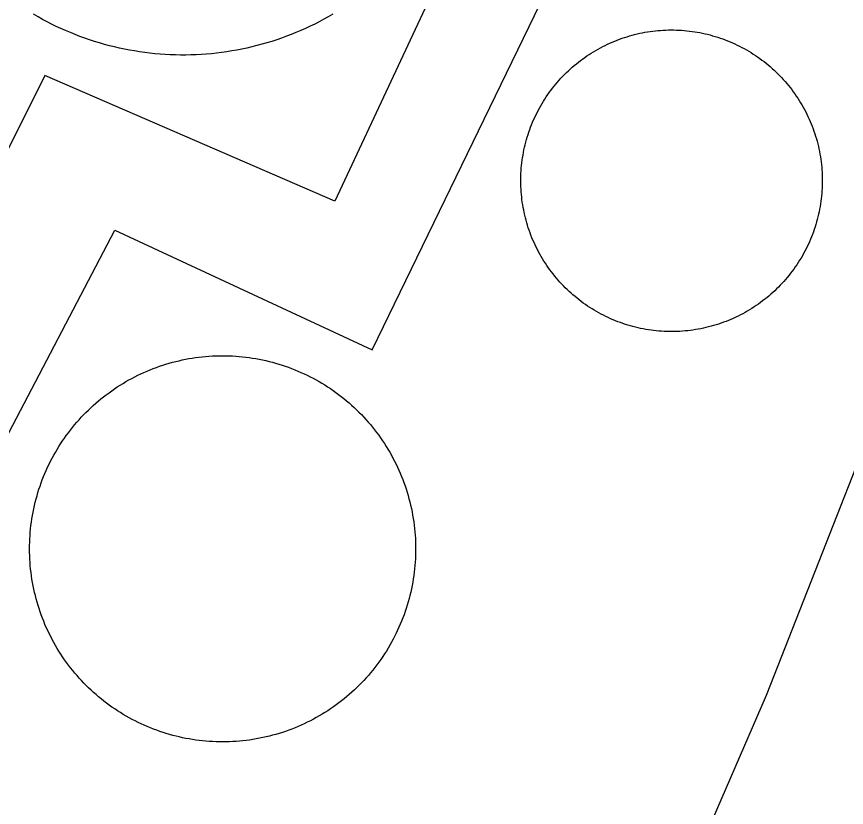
# Model space of a CAD drawing. Extents: x 3683613 to 3738215, y 469626 to 495384.
# Drawn here: x 3700835.3 to 3700905.3, y 479231.2 to 479297.9 of the extents above; entities that cross this region are included whole.
import ezdxf

# ---------------------------------------------------------------- set-up
doc = ezdxf.new("R2010")
doc.units = 0
for name, color, linetype in [('V-DOMW-TANK', 7, 'Continuous'), ('V-ROAD-CNTR', 7, 'Continuous'), ('V-UTIL-LINE', 7, 'Continuous')]:
    doc.layers.add(name, color=color, linetype=linetype)

msp = doc.modelspace()

# ---------------------------------------------------------------- linework, layer by layer
at = {"layer": 'V-DOMW-TANK'}
for points in [[(3700861.984, 479298.131), (3700861.605, 479297.914), (3700861.226, 479297.705), (3700860.843, 479297.5), (3700860.456, 479297.303), (3700860.065, 479297.115), (3700859.672, 479296.929), (3700859.277, 479296.753), (3700858.877, 479296.583), (3700858.474, 479296.421), (3700858.068, 479296.265), (3700857.661, 479296.116), (3700857.251, 479295.974), (3700856.838, 479295.839), (3700856.424, 479295.714), (3700856.006, 479295.591), (3700855.586, 479295.481), (3700855.166, 479295.376), (3700854.742, 479295.278), (3700854.316, 479295.188), (3700853.893, 479295.104), (3700853.464, 479295.028), (3700853.034, 479294.961), (3700852.606, 479294.899), (3700852.174, 479294.846), (3700851.744, 479294.801), (3700851.312, 479294.764), (3700850.878, 479294.733), (3700850.446, 479294.711), (3700850.012, 479294.694), (3700849.575, 479294.688), (3700849.143, 479294.686), (3700848.709, 479294.694), (3700848.275, 479294.709), (3700847.841, 479294.731), (3700847.409, 479294.762), (3700846.976, 479294.801), (3700846.544, 479294.846), (3700846.114, 479294.897), (3700845.684, 479294.959), (3700845.256, 479295.028), (3700844.828, 479295.102), (3700844.402, 479295.184), (3700843.976, 479295.274), (3700843.554, 479295.372), (3700843.132, 479295.477), (3700842.712, 479295.589), (3700842.297, 479295.708), (3700841.881, 479295.835), (3700841.467, 479295.968), (3700841.058, 479296.109), (3700840.65, 479296.259), (3700840.245, 479296.413), (3700839.841, 479296.578), (3700839.442, 479296.746), (3700839.047, 479296.923), (3700838.651, 479297.105), (3700838.262, 479297.295), (3700837.875, 479297.492), (3700837.492, 479297.697), (3700837.113, 479297.906), (3700836.736, 479298.123)], [(3700880.94, 479292.399), (3700881.088, 479292.566), (3700881.237, 479292.732), (3700881.389, 479292.892), (3700881.543, 479293.05), (3700881.702, 479293.205), (3700881.862, 479293.359), (3700882.026, 479293.511), (3700882.192, 479293.658), (3700882.36, 479293.801), (3700882.532, 479293.945), (3700882.704, 479294.082), (3700882.88, 479294.219), (3700883.058, 479294.35), (3700883.238, 479294.481), (3700883.421, 479294.606), (3700883.605, 479294.727), (3700883.793, 479294.85), (3700883.982, 479294.969), (3700884.172, 479295.079), (3700884.365, 479295.19), (3700884.559, 479295.296), (3700884.756, 479295.399), (3700884.955, 479295.499), (3700885.155, 479295.595), (3700885.356, 479295.688), (3700885.561, 479295.776), (3700885.766, 479295.86), (3700885.97, 479295.944), (3700886.179, 479296.023), (3700886.388, 479296.097), (3700886.599, 479296.169), (3700886.81, 479296.236), (3700887.023, 479296.3), (3700887.236, 479296.359), (3700887.451, 479296.415), (3700887.666, 479296.468), (3700887.883, 479296.519), (3700888.1, 479296.562), (3700888.319, 479296.603), (3700888.539, 479296.64), (3700888.758, 479296.673), (3700888.977, 479296.703), (3700889.198, 479296.73), (3700889.419, 479296.751), (3700889.64, 479296.769), (3700889.862, 479296.783), (3700890.083, 479296.794), (3700890.304, 479296.8), (3700890.527, 479296.802), (3700890.748, 479296.802), (3700890.972, 479296.796), (3700891.193, 479296.787), (3700891.414, 479296.775), (3700891.635, 479296.755), (3700891.856, 479296.736), (3700892.077, 479296.712), (3700892.297, 479296.685), (3700892.52, 479296.652), (3700892.737, 479296.615), (3700892.954, 479296.578)], [(3700892.954, 479296.578), (3700893.171, 479296.533), (3700893.388, 479296.486), (3700893.605, 479296.435), (3700893.82, 479296.38), (3700894.033, 479296.32), (3700894.246, 479296.259), (3700894.459, 479296.191), (3700894.67, 479296.122), (3700894.879, 479296.048), (3700895.088, 479295.972), (3700895.295, 479295.892), (3700895.502, 479295.806), (3700895.702, 479295.718), (3700895.905, 479295.628), (3700896.106, 479295.532), (3700896.305, 479295.434), (3700896.503, 479295.331), (3700896.698, 479295.227), (3700896.892, 479295.118), (3700897.083, 479295.006), (3700897.273, 479294.891), (3700897.46, 479294.772), (3700897.646, 479294.649), (3700897.828, 479294.524), (3700898.011, 479294.395), (3700898.189, 479294.264), (3700898.365, 479294.129), (3700898.539, 479293.992), (3700898.711, 479293.853), (3700898.881, 479293.707), (3700899.047, 479293.562), (3700899.211, 479293.412), (3700899.372, 479293.259), (3700899.532, 479293.105), (3700899.688, 479292.947), (3700899.841, 479292.786), (3700899.991, 479292.624), (3700900.138, 479292.458), (3700900.284, 479292.288), (3700900.425, 479292.118), (3700900.564, 479291.944), (3700900.7, 479291.77), (3700900.833, 479291.592), (3700900.962, 479291.411), (3700901.089, 479291.227), (3700901.212, 479291.043), (3700901.33, 479290.856), (3700901.447, 479290.668), (3700901.562, 479290.475), (3700901.67, 479290.283), (3700901.777, 479290.088), (3700901.883, 479289.892), (3700901.98, 479289.693), (3700902.076, 479289.494), (3700902.17, 479289.292), (3700902.258, 479289.089), (3700902.344, 479288.882), (3700902.426, 479288.677), (3700902.504, 479288.47), (3700902.58, 479288.262), (3700902.649, 479288.051), (3700902.719, 479287.842), (3700902.78, 479287.627), (3700902.842, 479287.412), (3700902.897, 479287.199), (3700902.95, 479286.982), (3700902.999, 479286.764), (3700903.042, 479286.547), (3700903.085, 479286.33), (3700903.122, 479286.109), (3700903.155, 479285.892), (3700903.186, 479285.671), (3700903.21, 479285.452), (3700903.233, 479285.231), (3700903.251, 479285.009), (3700903.266, 479284.788), (3700903.276, 479284.565), (3700903.282, 479284.344), (3700903.282, 479284.123), (3700903.282, 479283.899), (3700903.278, 479283.678), (3700903.27, 479283.455), (3700903.255, 479283.234), (3700903.239, 479283.013), (3700903.219, 479282.791), (3700903.196, 479282.572), (3700903.163, 479282.351), (3700903.133, 479282.132), (3700903.098, 479281.913), (3700903.059, 479281.694), (3700903.014, 479281.477), (3700902.967, 479281.259), (3700902.915, 479281.044), (3700902.86, 479280.829), (3700902.803, 479280.614), (3700902.739, 479280.401), (3700902.674, 479280.19), (3700902.604, 479279.979), (3700902.53, 479279.769), (3700902.453, 479279.562)], [(3700884.047, 479273.162), (3700883.857, 479273.276), (3700883.67, 479273.395), (3700883.484, 479273.518), (3700883.302, 479273.643), (3700883.12, 479273.77), (3700882.941, 479273.903), (3700882.765, 479274.036), (3700882.591, 479274.175), (3700882.419, 479274.315), (3700882.249, 479274.458), (3700882.083, 479274.605), (3700881.919, 479274.755), (3700881.758, 479274.907), (3700881.598, 479275.062), (3700881.442, 479275.22), (3700881.289, 479275.382), (3700881.139, 479275.543), (3700880.992, 479275.709), (3700880.846, 479275.879), (3700880.705, 479276.049), (3700880.566, 479276.223), (3700880.431, 479276.397), (3700880.297, 479276.576), (3700880.168, 479276.756), (3700880.041, 479276.94), (3700879.919, 479277.125), (3700879.8, 479277.311), (3700879.683, 479277.499), (3700879.568, 479277.69), (3700879.46, 479277.884), (3700879.353, 479278.079), (3700879.247, 479278.276), (3700879.151, 479278.474), (3700879.054, 479278.673), (3700878.962, 479278.876), (3700878.872, 479279.078), (3700878.786, 479279.283), (3700878.704, 479279.492), (3700878.626, 479279.697), (3700878.55, 479279.906), (3700878.481, 479280.115), (3700878.415, 479280.328), (3700878.35, 479280.541), (3700878.288, 479280.754), (3700878.233, 479280.969), (3700878.18, 479281.186), (3700878.133, 479281.401), (3700878.088, 479281.62), (3700878.047, 479281.837), (3700878.008, 479282.056), (3700877.975, 479282.275), (3700877.946, 479282.494), (3700877.92, 479282.716), (3700877.897, 479282.937), (3700877.879, 479283.16), (3700877.866, 479283.379), (3700877.854, 479283.6), (3700877.848, 479283.824), (3700877.848, 479284.045), (3700877.848, 479284.268), (3700877.852, 479284.489), (3700877.862, 479284.71), (3700877.875, 479284.932), (3700877.891, 479285.155), (3700877.911, 479285.374), (3700877.938, 479285.595), (3700877.965, 479285.816), (3700877.997, 479286.035), (3700878.032, 479286.255), (3700878.073, 479286.474), (3700878.116, 479286.691), (3700878.163, 479286.908), (3700878.215, 479287.123), (3700878.27, 479287.338), (3700878.327, 479287.553), (3700878.391, 479287.766), (3700878.456, 479287.977), (3700878.526, 479288.188), (3700878.6, 479288.397), (3700878.677, 479288.606), (3700878.757, 479288.812), (3700878.841, 479289.017), (3700878.929, 479289.222), (3700879.021, 479289.425), (3700879.116, 479289.626), (3700879.214, 479289.824), (3700879.316, 479290.021), (3700879.423, 479290.215), (3700879.531, 479290.41), (3700879.642, 479290.602), (3700879.759, 479290.791), (3700879.878, 479290.979), (3700879.998, 479291.164), (3700880.123, 479291.348), (3700880.252, 479291.528), (3700880.383, 479291.708), (3700880.519, 479291.884), (3700880.656, 479292.059), (3700880.797, 479292.231), (3700880.94, 479292.399)], [(3700902.453, 479279.562), (3700902.373, 479279.355), (3700902.289, 479279.15), (3700902.201, 479278.945), (3700902.109, 479278.742), (3700902.014, 479278.542), (3700901.916, 479278.343), (3700901.814, 479278.146), (3700901.709, 479277.95), (3700901.599, 479277.757), (3700901.488, 479277.565), (3700901.371, 479277.376), (3700901.253, 479277.188), (3700901.132, 479277.004), (3700901.007, 479276.819), (3700900.878, 479276.639), (3700900.747, 479276.459), (3700900.611, 479276.283), (3700900.474, 479276.109), (3700900.333, 479275.937), (3700900.19, 479275.769), (3700900.042, 479275.601), (3700899.893, 479275.437), (3700899.741, 479275.275), (3700899.587, 479275.117), (3700899.428, 479274.96), (3700899.268, 479274.806), (3700899.104, 479274.657), (3700898.938, 479274.511), (3700898.77, 479274.364), (3700898.6, 479274.223), (3700898.426, 479274.085), (3700898.25, 479273.948), (3700898.072, 479273.817), (3700897.892, 479273.686), (3700897.709, 479273.561), (3700897.525, 479273.438), (3700897.339, 479273.315), (3700897.148, 479273.201), (3700896.958, 479273.088), (3700896.765, 479272.977), (3700896.571, 479272.869), (3700896.374, 479272.768), (3700896.176, 479272.668), (3700895.975, 479272.57), (3700895.774, 479272.48), (3700895.569, 479272.39), (3700895.365, 479272.306), (3700895.16, 479272.224), (3700894.951, 479272.144), (3700894.742, 479272.07), (3700894.533, 479271.998), (3700894.32, 479271.931), (3700894.107, 479271.867), (3700893.894, 479271.808), (3700893.679, 479271.751), (3700893.464, 479271.699), (3700893.247, 479271.65), (3700893.03, 479271.605), (3700892.811, 479271.564), (3700892.594, 479271.529), (3700892.372, 479271.493), (3700892.153, 479271.464), (3700891.932, 479271.437), (3700891.715, 479271.417), (3700891.49, 479271.398), (3700891.269, 479271.384), (3700891.047, 479271.374), (3700890.826, 479271.368), (3700890.603, 479271.364), (3700890.382, 479271.366), (3700890.161, 479271.372), (3700889.937, 479271.38), (3700889.714, 479271.392), (3700889.495, 479271.411), (3700889.274, 479271.429), (3700889.053, 479271.454), (3700888.833, 479271.482), (3700888.614, 479271.515), (3700888.395, 479271.55), (3700888.176, 479271.591), (3700887.959, 479271.634), (3700887.742, 479271.681), (3700887.525, 479271.732), (3700887.31, 479271.787), (3700887.097, 479271.847), (3700886.884, 479271.908), (3700886.671, 479271.974), (3700886.46, 479272.045), (3700886.251, 479272.119), (3700886.042, 479272.195), (3700885.835, 479272.277), (3700885.628, 479272.361), (3700885.428, 479272.449), (3700885.225, 479272.539), (3700885.024, 479272.635), (3700884.823, 479272.734), (3700884.627, 479272.836), (3700884.432, 479272.94), (3700884.24, 479273.047), (3700884.047, 479273.162)], [(3700842.651, 479265.869), (3700842.876, 479266.043), (3700843.104, 479266.211), (3700843.335, 479266.377), (3700843.569, 479266.538), (3700843.806, 479266.694), (3700844.046, 479266.848), (3700844.287, 479266.997), (3700844.533, 479267.141), (3700844.781, 479267.282), (3700845.031, 479267.417), (3700845.281, 479267.548), (3700845.537, 479267.675), (3700845.793, 479267.798), (3700846.051, 479267.917), (3700846.311, 479268.029), (3700846.575, 479268.138), (3700846.839, 479268.242), (3700847.105, 479268.343), (3700847.372, 479268.437), (3700847.642, 479268.527), (3700847.912, 479268.613), (3700848.185, 479268.697), (3700848.459, 479268.771), (3700848.734, 479268.842), (3700849.012, 479268.908), (3700849.289, 479268.969), (3700849.567, 479269.027), (3700849.844, 479269.08), (3700850.126, 479269.127), (3700850.407, 479269.168), (3700850.689, 479269.205), (3700850.972, 479269.238), (3700851.255, 479269.266), (3700851.537, 479269.289), (3700851.822, 479269.305), (3700852.105, 479269.318), (3700852.389, 479269.326), (3700852.674, 479269.328), (3700852.959, 479269.326), (3700853.243, 479269.32), (3700853.526, 479269.307), (3700853.813, 479269.289), (3700854.093, 479269.268), (3700854.376, 479269.242), (3700854.658, 479269.209), (3700854.941, 479269.17), (3700855.222, 479269.129), (3700855.502, 479269.084), (3700855.781, 479269.033), (3700856.059, 479268.976), (3700856.338, 479268.914), (3700856.616, 479268.849), (3700856.889, 479268.777), (3700857.163, 479268.701), (3700857.436, 479268.621), (3700857.708, 479268.535), (3700857.976, 479268.445), (3700858.245, 479268.351), (3700858.511, 479268.251), (3700858.775, 479268.148)], [(3700858.775, 479268.148), (3700859.037, 479268.038), (3700859.297, 479267.925), (3700859.557, 479267.808), (3700859.813, 479267.685), (3700860.069, 479267.558), (3700860.321, 479267.429), (3700860.571, 479267.292), (3700860.821, 479267.153), (3700861.063, 479267.009), (3700861.306, 479266.86), (3700861.546, 479266.708), (3700861.783, 479266.551), (3700862.017, 479266.391), (3700862.248, 479266.225), (3700862.478, 479266.057), (3700862.703, 479265.883), (3700862.926, 479265.707), (3700863.143, 479265.527), (3700863.36, 479265.342), (3700863.573, 479265.154), (3700863.784, 479264.961), (3700863.989, 479264.767), (3700864.194, 479264.568), (3700864.393, 479264.365), (3700864.589, 479264.159), (3700864.78, 479263.95), (3700864.968, 479263.737), (3700865.154, 479263.522), (3700865.335, 479263.303), (3700865.511, 479263.079), (3700865.685, 479262.854), (3700865.855, 479262.625), (3700866.019, 479262.395), (3700866.181, 479262.16), (3700866.338, 479261.924), (3700866.49, 479261.685), (3700866.639, 479261.441), (3700866.785, 479261.197), (3700866.924, 479260.949), (3700867.059, 479260.7), (3700867.19, 479260.448), (3700867.317, 479260.194), (3700867.438, 479259.938), (3700867.557, 479259.678), (3700867.671, 479259.418), (3700867.782, 479259.155), (3700867.889, 479258.891), (3700867.985, 479258.625), (3700868.081, 479258.357), (3700868.171, 479258.088), (3700868.257, 479257.816), (3700868.337, 479257.544), (3700868.413, 479257.271), (3700868.485, 479256.995), (3700868.552, 479256.718), (3700868.614, 479256.442), (3700868.671, 479256.163), (3700868.72, 479255.883), (3700868.769, 479255.602), (3700868.812, 479255.322), (3700868.849, 479255.041), (3700868.882, 479254.758), (3700868.908, 479254.476), (3700868.929, 479254.191), (3700868.949, 479253.908), (3700868.962, 479253.624), (3700868.97, 479253.339), (3700868.972, 479253.056), (3700868.97, 479252.77), (3700868.962, 479252.487), (3700868.949, 479252.202), (3700868.933, 479251.92), (3700868.911, 479251.639), (3700868.884, 479251.353), (3700868.851, 479251.07), (3700868.814, 479250.789), (3700868.773, 479250.509), (3700868.726, 479250.228), (3700868.675, 479249.948), (3700868.618, 479249.671), (3700868.556, 479249.393), (3700868.491, 479249.116), (3700868.419, 479248.84), (3700868.343, 479248.567), (3700868.263, 479248.295), (3700868.179, 479248.022), (3700868.089, 479247.752), (3700867.993, 479247.486), (3700867.895, 479247.22), (3700867.79, 479246.953), (3700867.682, 479246.691), (3700867.569, 479246.431), (3700867.45, 479246.173), (3700867.329, 479245.915), (3700867.202, 479245.661), (3700867.071, 479245.409), (3700866.936, 479245.159), (3700866.797, 479244.912), (3700866.652, 479244.666), (3700866.504, 479244.424)], [(3700841.799, 479240.93), (3700841.588, 479241.125), (3700841.383, 479241.321), (3700841.181, 479241.52), (3700840.98, 479241.721), (3700840.785, 479241.928), (3700840.593, 479242.137), (3700840.404, 479242.349), (3700840.218, 479242.567), (3700840.038, 479242.786), (3700839.862, 479243.007), (3700839.688, 479243.232), (3700839.518, 479243.462), (3700839.354, 479243.693), (3700839.192, 479243.926), (3700839.034, 479244.164), (3700838.883, 479244.404), (3700838.733, 479244.645), (3700838.59, 479244.889), (3700838.449, 479245.135), (3700838.313, 479245.387), (3700838.182, 479245.639), (3700838.055, 479245.893), (3700837.932, 479246.153), (3700837.814, 479246.409), (3700837.701, 479246.669), (3700837.592, 479246.931), (3700837.488, 479247.193), (3700837.388, 479247.461), (3700837.289, 479247.73), (3700837.199, 479247.998), (3700837.115, 479248.27), (3700837.035, 479248.543), (3700836.96, 479248.817), (3700836.888, 479249.092), (3700836.82, 479249.368), (3700836.759, 479249.644), (3700836.702, 479249.923), (3700836.65, 479250.204), (3700836.603, 479250.484), (3700836.56, 479250.765), (3700836.523, 479251.047), (3700836.491, 479251.328), (3700836.464, 479251.613), (3700836.442, 479251.895), (3700836.423, 479252.178), (3700836.411, 479252.463), (3700836.405, 479252.747), (3700836.401, 479253.032), (3700836.403, 479253.314), (3700836.411, 479253.599), (3700836.423, 479253.884), (3700836.439, 479254.166), (3700836.462, 479254.451), (3700836.489, 479254.734), (3700836.521, 479255.016), (3700836.558, 479255.297), (3700836.599, 479255.58), (3700836.646, 479255.86), (3700836.698, 479256.139), (3700836.753, 479256.417), (3700836.816, 479256.696), (3700836.882, 479256.97), (3700836.954, 479257.247), (3700837.029, 479257.521), (3700837.109, 479257.793), (3700837.195, 479258.064), (3700837.283, 479258.334), (3700837.382, 479258.602), (3700837.478, 479258.869), (3700837.582, 479259.133), (3700837.691, 479259.395), (3700837.803, 479259.655), (3700837.922, 479259.915), (3700838.043, 479260.171), (3700838.17, 479260.425), (3700838.301, 479260.677), (3700838.436, 479260.927), (3700838.578, 479261.175), (3700838.721, 479261.42), (3700838.868, 479261.662), (3700839.022, 479261.902), (3700839.178, 479262.139), (3700839.339, 479262.375), (3700839.503, 479262.606), (3700839.673, 479262.834), (3700839.845, 479263.061), (3700840.023, 479263.282), (3700840.204, 479263.501), (3700840.388, 479263.718), (3700840.576, 479263.931), (3700840.767, 479264.14), (3700840.963, 479264.347), (3700841.162, 479264.552), (3700841.365, 479264.748), (3700841.57, 479264.945), (3700841.781, 479265.138), (3700841.994, 479265.324), (3700842.209, 479265.51), (3700842.428, 479265.693), (3700842.651, 479265.869)], [(3700866.504, 479244.424), (3700866.351, 479244.185), (3700866.195, 479243.947), (3700866.033, 479243.713), (3700865.869, 479243.482), (3700865.699, 479243.253), (3700865.527, 479243.027), (3700865.353, 479242.804), (3700865.169, 479242.585), (3700864.984, 479242.368), (3700864.796, 479242.153), (3700864.608, 479241.944), (3700864.409, 479241.739), (3700864.21, 479241.536), (3700864.008, 479241.338), (3700863.803, 479241.139), (3700863.594, 479240.949), (3700863.379, 479240.76), (3700863.164, 479240.576), (3700862.945, 479240.394), (3700862.721, 479240.218), (3700862.496, 479240.045), (3700862.269, 479239.876), (3700862.037, 479239.708), (3700861.802, 479239.55), (3700861.566, 479239.392), (3700861.325, 479239.239), (3700861.085, 479239.091), (3700860.839, 479238.946), (3700860.592, 479238.806), (3700860.344, 479238.669), (3700860.09, 479238.538), (3700859.834, 479238.411), (3700859.58, 479238.288), (3700859.322, 479238.172), (3700859.062, 479238.057), (3700858.797, 479237.948), (3700858.533, 479237.844), (3700858.267, 479237.744), (3700858.001, 479237.649), (3700857.73, 479237.559), (3700857.46, 479237.471), (3700857.188, 479237.393), (3700856.911, 479237.316), (3700856.639, 479237.244), (3700856.362, 479237.178), (3700856.084, 479237.117), (3700855.805, 479237.06), (3700855.527, 479237.008), (3700855.246, 479236.961), (3700854.966, 479236.918), (3700854.683, 479236.881), (3700854.4, 479236.849), (3700854.118, 479236.822), (3700853.835, 479236.799), (3700853.551, 479236.781), (3700853.268, 479236.769), (3700852.983, 479236.761), (3700852.699, 479236.758), (3700852.414, 479236.761), (3700852.131, 479236.767), (3700851.847, 479236.779), (3700851.562, 479236.797), (3700851.279, 479236.82), (3700850.997, 479236.849), (3700850.714, 479236.875), (3700850.431, 479236.914), (3700850.151, 479236.957), (3700849.87, 479237.004), (3700849.592, 479237.053), (3700849.313, 479237.111), (3700849.035, 479237.172), (3700848.758, 479237.24), (3700848.484, 479237.309), (3700848.209, 479237.385), (3700847.935, 479237.467), (3700847.667, 479237.551), (3700847.396, 479237.641), (3700847.128, 479237.735), (3700846.862, 479237.836), (3700846.598, 479237.94), (3700846.335, 479238.049), (3700846.073, 479238.161), (3700845.815, 479238.276), (3700845.559, 479238.401), (3700845.303, 479238.528), (3700845.051, 479238.659), (3700844.801, 479238.794), (3700844.554, 479238.935), (3700844.31, 479239.077), (3700844.066, 479239.226), (3700843.827, 479239.378), (3700843.589, 479239.536), (3700843.356, 479239.695), (3700843.124, 479239.861), (3700842.895, 479240.029), (3700842.669, 479240.203), (3700842.446, 479240.379), (3700842.227, 479240.56), (3700842.012, 479240.744), (3700841.799, 479240.93)]]:
    msp.add_lwpolyline(points, dxfattribs=at)
at = {"layer": 'V-ROAD-CNTR'}
msp.add_lwpolyline([(3700842.051, 479110.269), (3700898.58, 479240.701), (3700949.227, 479369.573)], dxfattribs=at)
at = {"layer": 'V-UTIL-LINE'}
for points in [[(3701043.165, 479547.065), (3700984.332, 479406.101), (3700930.742, 479428.906), (3700862.144, 479282.349), (3700837.683, 479292.962), (3700780.154, 479177.702)], [(3700966.844, 479091.318), (3700952.006, 479097.41), (3700952.52, 479099.876), (3700885.17, 479130.154), (3700978.859, 479322.676), (3700973.352, 479325.883), (3700879.382, 479133.904), (3700827.983, 479156.463), (3700829.816, 479162.5), (3700807.014, 479171.767), (3700805.425, 479167.921), (3700788.127, 479173.981), (3700843.591, 479279.92), (3700865.312, 479269.819), (3700937.172, 479417.785), (3700986.933, 479395.204), (3701054.443, 479541.474)]]:
    msp.add_lwpolyline(points, dxfattribs=at)

doc.saveas('drawing.dxf')
